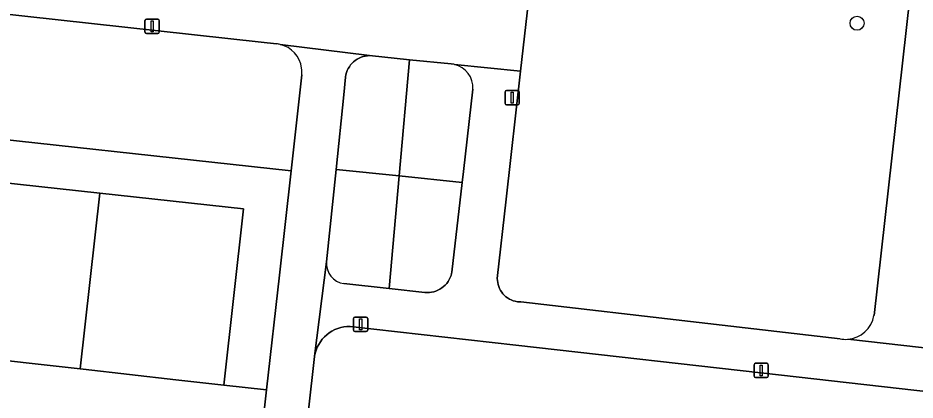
# Model space of a CAD drawing. Extents: x 161928 to 163071, y 386474 to 387428.
# Drawn here: x 162194.6 to 162257.2, y 387203.5 to 387230.2 of the extents above; entities that cross this region are included whole.
import ezdxf

# ---------------------------------------------------------------- set-up
doc = ezdxf.new("R2010")
doc.units = 0
for name, color, linetype in [('IMGEO_Boom', 7, 'Continuous'), ('IMGEO_Erf', 7, 'Continuous'), ('IMGEO_Groenvoorziening', 7, 'Continuous'), ('IMGEO_Lichtmast', 7, 'Continuous'), ('IMGEO_Voetpad_open', 7, 'Continuous')]:
    doc.layers.add(name, color=color, linetype=linetype)

msp = doc.modelspace()

# ---------------------------------------------------------------- linework, layer by layer
at = {"layer": 'IMGEO_Boom'}
msp.add_circle((162253.141, 387229.835), 0.489, dxfattribs=at)
at = {"layer": 'IMGEO_Erf'}
for points in [[(162211.92, 387204.25), (162208.939, 387204.586), (162205.588, 387204.964), (162199.113, 387205.696), (162198.906, 387205.719), (162190.742, 387206.64)], [(162206.762, 387158.058), (162211.92, 387204.25)]]:
    msp.add_lwpolyline(points, dxfattribs=at)
at = {"layer": 'IMGEO_Groenvoorziening'}
for points in [[(162230.57, 387234.643), (162229.654, 387226.496), (162228.651, 387217.57), (162228.028, 387212.032), (162228.034, 387211.886), (162228.052, 387211.741), (162228.084, 387211.598), (162228.128, 387211.459), (162228.185, 387211.325), (162228.253, 387211.195), (162228.333, 387211.073), (162228.423, 387210.958), (162228.523, 387210.851), (162228.632, 387210.754), (162228.749, 387210.667), (162228.874, 387210.591), (162229.005, 387210.527), (162229.141, 387210.474), (162229.282, 387210.434), (162229.425, 387210.406), (162229.571, 387210.392), (162229.669, 387210.389), (162242.123, 387208.952), (162251.954, 387207.817)], [(162254.326, 387209.454), (162256.828, 387231.631)], [(162212.611, 387228.401), (162211.539, 387228.518), (162190.15, 387230.851)], [(162188.395, 387229.452), (162187.606, 387222.377), (162213.627, 387219.534), (162214.375, 387226.231)], [(162224.8, 387226.994), (162221.89, 387227.291), (162221.171, 387219.177), (162225.573, 387218.721), (162225.662, 387219.483), (162226.324, 387225.241)], [(162216.77, 387219.633), (162216.096, 387213.189)], [(162221.171, 387219.177), (162216.77, 387219.633)], [(162220.474, 387211.321), (162221.171, 387219.177)], [(162217.318, 387211.665), (162220.474, 387211.321)], [(162306.399, 387198.655), (162247.872, 387205.274), (162229.328, 387207.371), (162217.749, 387208.68), (162217.529, 387208.674), (162217.309, 387208.649), (162217.093, 387208.604), (162216.882, 387208.54), (162216.678, 387208.457), (162216.482, 387208.357), (162216.295, 387208.239), (162216.12, 387208.105), (162215.957, 387207.956), (162215.808, 387207.793), (162215.675, 387207.617), (162215.558, 387207.431), (162215.458, 387207.234), (162215.375, 387207.029), (162215.312, 387206.818), (162215.267, 387206.602), (162215.263, 387206.574), (162214.845, 387202.842)]]:
    msp.add_lwpolyline(points, dxfattribs=at)
for points in [[(162221.171, 387219.177), (162221.89, 387227.291), (162219.11, 387227.575), (162218.958, 387227.567), (162218.806, 387227.545), (162218.658, 387227.51), (162218.513, 387227.461), (162218.373, 387227.4), (162218.239, 387227.327), (162218.112, 387227.241), (162217.994, 387227.145), (162217.884, 387227.039), (162217.784, 387226.923), (162217.696, 387226.799), (162217.618, 387226.668), (162217.553, 387226.53), (162217.5, 387226.387), (162217.46, 387226.239), (162217.433, 387226.089), (162217.432, 387226.079), (162217.303, 387224.831), (162216.77, 387219.633)], [(162212.814, 387212.257), (162213.627, 387219.534), (162187.606, 387222.377), (162185.893, 387207.187), (162188.874, 387206.851), (162190.247, 387219.071), (162200.279, 387217.975), (162210.312, 387216.879), (162208.939, 387204.586), (162211.92, 387204.25)], [(162198.906, 387205.719), (162200.279, 387217.975), (162190.247, 387219.071), (162188.874, 387206.851), (162190.742, 387206.64)], [(162224.854, 387212.462), (162225.573, 387218.721), (162221.171, 387219.177), (162220.474, 387211.321), (162222.971, 387211.049), (162223.127, 387211.041), (162223.283, 387211.047), (162223.438, 387211.067), (162223.591, 387211.101), (162223.74, 387211.148), (162223.884, 387211.209), (162224.022, 387211.282), (162224.153, 387211.367), (162224.276, 387211.464), (162224.39, 387211.571), (162224.494, 387211.688), (162224.587, 387211.813), (162224.668, 387211.947), (162224.738, 387212.087), (162224.794, 387212.233), (162224.837, 387212.383)], [(162208.939, 387204.586), (162210.312, 387216.879), (162200.279, 387217.975), (162198.906, 387205.719), (162199.113, 387205.696), (162205.588, 387204.964)]]:
    msp.add_lwpolyline(points, close=True, dxfattribs=at)
for centre, radius, start, end in [((162212.392, 387226.359), 2.053, 76.62107, 83.87408), ((162212.401, 387226.428), 1.984, 8.1872, 76.42252), ((162224.633, 387225.153), 1.849, 77.25621, 84.82296), ((162224.661, 387225.334), 1.666, 356.79589, 76.8048), ((162212.319, 387226.428), 2.065, 354.51943, 7.86755), ((162217.53, 387213.087), 1.437, 175.92266, 261.52522), ((162252.335, 387209.802), 2.021, 274.3489, 350.0991), ((162252.339, 387209.83), 2.049, 259.17801, 274.17713)]:
    msp.add_arc(centre, radius, start, end, dxfattribs=at)
at = {"layer": 'IMGEO_Lichtmast'}
for p, q in [((162203.429, 387229.22), (162203.429, 387230.02)), ((162203.429, 387230.02), (162203.429, 387229.22)), ((162203.529, 387230.12), (162204.319, 387230.12)), ((162204.319, 387230.12), (162203.529, 387230.12)), ((162204.419, 387230.02), (162204.419, 387229.22)), ((162204.419, 387229.22), (162204.419, 387230.02)), ((162204.319, 387229.12), (162203.529, 387229.12)), ((162203.529, 387229.12), (162204.319, 387229.12)), ((162228.574, 387224.239), (162228.574, 387225.039)), ((162228.574, 387225.039), (162228.574, 387224.239)), ((162228.674, 387225.139), (162229.464, 387225.139)), ((162229.464, 387225.139), (162228.674, 387225.139)), ((162229.564, 387225.039), (162229.564, 387224.239)), ((162229.564, 387224.239), (162229.564, 387225.039)), ((162229.464, 387224.139), (162228.674, 387224.139)), ((162228.674, 387224.139), (162229.464, 387224.139)), ((162218.091, 387209.325), (162218.881, 387209.325)), ((162218.881, 387209.325), (162218.091, 387209.325)), ((162217.991, 387208.425), (162217.991, 387209.225)), ((162217.991, 387209.225), (162217.991, 387208.425)), ((162218.981, 387209.225), (162218.981, 387208.425)), ((162218.981, 387208.425), (162218.981, 387209.225)), ((162218.881, 387208.325), (162218.091, 387208.325)), ((162218.091, 387208.325), (162218.881, 387208.325)), ((162246.056, 387206.112), (162246.846, 387206.112)), ((162246.846, 387206.112), (162246.056, 387206.112)), ((162245.956, 387205.212), (162245.956, 387206.012)), ((162245.956, 387206.012), (162245.956, 387205.212)), ((162246.946, 387206.012), (162246.946, 387205.212)), ((162246.946, 387205.212), (162246.946, 387206.012)), ((162246.846, 387205.112), (162246.056, 387205.112)), ((162246.056, 387205.112), (162246.846, 387205.112))]:
    msp.add_line(p, q, dxfattribs=at)
for points in [[(162203.849, 387229.995), (162203.999, 387229.995), (162203.999, 387229.245), (162203.849, 387229.245), (162203.849, 387229.995)], [(162228.994, 387225.014), (162229.144, 387225.014), (162229.144, 387224.264), (162228.994, 387224.264), (162228.994, 387225.014)], [(162218.411, 387209.2), (162218.561, 387209.2), (162218.561, 387208.45), (162218.411, 387208.45), (162218.411, 387209.2)], [(162246.376, 387205.987), (162246.526, 387205.987), (162246.526, 387205.237), (162246.376, 387205.237), (162246.376, 387205.987)]]:
    msp.add_lwpolyline(points, dxfattribs=at)
for centre, start, end in [((162203.529, 387230.02), 90, 180), ((162203.529, 387230.02), 90, 180), ((162204.319, 387230.02), 0, 90), ((162204.319, 387230.02), 360, 90), ((162203.529, 387229.22), 180, 270), ((162203.529, 387229.22), 180, 270), ((162204.319, 387229.22), 270, 0), ((162204.319, 387229.22), 270, 0), ((162228.674, 387225.039), 90, 180), ((162228.674, 387225.039), 90, 180), ((162229.464, 387225.039), 0, 90), ((162229.464, 387225.039), 360, 90), ((162228.674, 387224.239), 180, 270), ((162228.674, 387224.239), 180, 270), ((162229.464, 387224.239), 270, 0), ((162229.464, 387224.239), 270, 0), ((162218.091, 387209.225), 90, 180), ((162218.091, 387209.225), 90, 180), ((162218.881, 387209.225), 0, 90), ((162218.881, 387209.225), 360, 90), ((162218.091, 387208.425), 180, 270), ((162218.091, 387208.425), 180, 270), ((162218.881, 387208.425), 270, 0), ((162218.881, 387208.425), 270, 0), ((162246.056, 387206.012), 90, 180), ((162246.056, 387206.012), 90, 180), ((162246.846, 387206.012), 0, 90), ((162246.846, 387206.012), 360, 90), ((162246.056, 387205.212), 180, 270), ((162246.056, 387205.212), 180, 270), ((162246.846, 387205.212), 270, 0), ((162246.846, 387205.212), 270, 0)]:
    msp.add_arc(centre, 0.1, start, end, dxfattribs=at)
at = {"layer": 'IMGEO_Voetpad_open'}
for points in [[(162225.041, 387226.956), (162229.654, 387226.496), (162230.57, 387234.643), (162230.925, 387237.797), (162231.519, 387243.072), (162231.704, 387244.721), (162232.307, 387250), (162232.858, 387254.825), (162233.066, 387256.62), (162234.155, 387266.014), (162234.51, 387269.082), (162234.549, 387269.419)], [(162260.721, 387265.647), (162258.93, 387250), (162256.828, 387231.631), (162254.326, 387209.454)], [(162183.463, 387231.645), (162190.15, 387230.851), (162211.539, 387228.518), (162212.611, 387228.401)], [(162212.867, 387228.357), (162219.11, 387227.575), (162221.89, 387227.291), (162224.8, 387226.994)], [(162216.096, 387213.189), (162216.77, 387219.633), (162217.303, 387224.831), (162217.432, 387226.079), (162217.433, 387226.089), (162217.46, 387226.239), (162217.5, 387226.387), (162217.553, 387226.53), (162217.618, 387226.668), (162217.696, 387226.799), (162217.784, 387226.923), (162217.884, 387227.039), (162217.994, 387227.145), (162218.112, 387227.241), (162218.239, 387227.327), (162218.373, 387227.4), (162218.513, 387227.461), (162218.658, 387227.51), (162218.806, 387227.545), (162218.958, 387227.567), (162219.11, 387227.575), (162212.867, 387228.357)], [(162229.669, 387210.389), (162229.571, 387210.392), (162229.425, 387210.406), (162229.282, 387210.434), (162229.141, 387210.474), (162229.005, 387210.527), (162228.874, 387210.591), (162228.749, 387210.667), (162228.632, 387210.754), (162228.523, 387210.851), (162228.423, 387210.958), (162228.333, 387211.073), (162228.253, 387211.195), (162228.185, 387211.325), (162228.128, 387211.459), (162228.084, 387211.598), (162228.052, 387211.741), (162228.034, 387211.886), (162228.028, 387212.032), (162228.651, 387217.57), (162229.654, 387226.496), (162225.041, 387226.956)], [(162214.375, 387226.231), (162213.627, 387219.534), (162212.814, 387212.257), (162211.92, 387204.25), (162206.762, 387158.058)], [(162226.324, 387225.241), (162225.662, 387219.483), (162225.573, 387218.721), (162224.854, 387212.462), (162224.837, 387212.383), (162224.794, 387212.233), (162224.738, 387212.087), (162224.668, 387211.947), (162224.587, 387211.813), (162224.494, 387211.688), (162224.39, 387211.571), (162224.276, 387211.464), (162224.153, 387211.367), (162224.022, 387211.282), (162223.884, 387211.209), (162223.74, 387211.148), (162223.591, 387211.101), (162223.438, 387211.067), (162223.283, 387211.047), (162223.127, 387211.041), (162222.971, 387211.049), (162220.474, 387211.321), (162217.318, 387211.665)], [(162209.794, 387157.716), (162214.845, 387202.842), (162215.263, 387206.574), (162215.267, 387206.602), (162216.096, 387213.189)], [(162216.096, 387213.189), (162215.267, 387206.602), (162215.312, 387206.818), (162215.375, 387207.029), (162215.458, 387207.234), (162215.558, 387207.431), (162215.675, 387207.617), (162215.808, 387207.793), (162215.957, 387207.956), (162216.12, 387208.105), (162216.295, 387208.239), (162216.482, 387208.357), (162216.678, 387208.457), (162216.882, 387208.54), (162217.093, 387208.604), (162217.309, 387208.649), (162217.529, 387208.674), (162217.749, 387208.68), (162229.328, 387207.371), (162247.872, 387205.274), (162306.399, 387198.655), (162310.219, 387198.245), (162310.773, 387198.18)], [(162251.954, 387207.817), (162242.123, 387208.952), (162229.669, 387210.389)], [(162258.868, 387207.063), (162252.488, 387207.786)], [(162252.488, 387207.786), (162258.868, 387207.063)]]:
    msp.add_lwpolyline(points, dxfattribs=at)
for centre, radius, start, end in [((162212.392, 387226.359), 2.053, 76.62107, 83.87408), ((162212.401, 387226.428), 1.984, 8.1872, 76.42252), ((162224.633, 387225.153), 1.849, 77.25621, 84.82296), ((162224.661, 387225.334), 1.666, 356.79589, 76.8048), ((162212.319, 387226.428), 2.065, 354.51943, 7.86755), ((162217.53, 387213.087), 1.437, 175.92266, 261.52522), ((162252.335, 387209.802), 2.021, 274.3489, 350.0991), ((162252.339, 387209.83), 2.049, 259.17801, 274.17713)]:
    msp.add_arc(centre, radius, start, end, dxfattribs=at)

doc.saveas('drawing.dxf')
